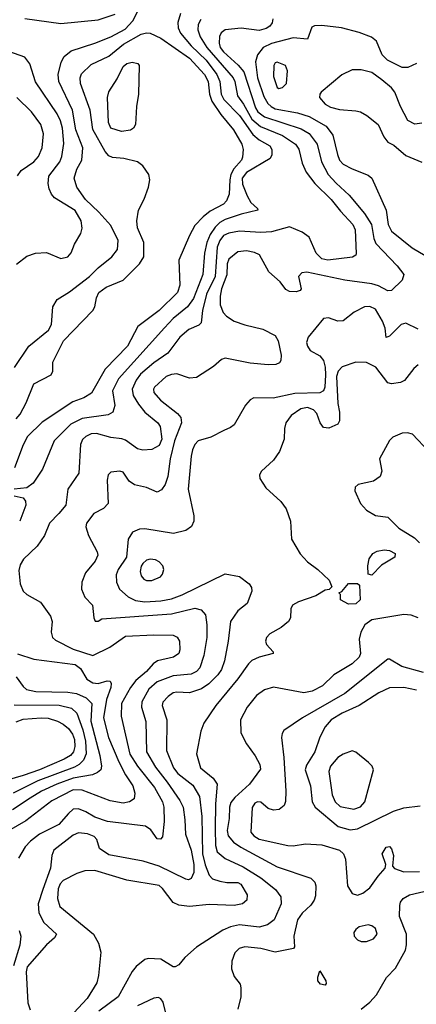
# Model space of a CAD drawing. Extents: x 1173029 to 1307123, y 522559 to 678521.
# Tile 462 of 623: x 1209336 to 1211554, y 638023 to 643531. Entities that reach past the tile are written whole.
import ezdxf

# ---------------------------------------------------------------- set-up
doc = ezdxf.new("R2010")
doc.units = 0

msp = doc.modelspace()

# ---------------------------------------------------------------- linework, layer by layer
at = {"layer": '0CON10XD'}
for points in [[(1209305.9, 641585), (1209386.2, 641703.8), (1209497.1, 641795), (1209513.2, 641825), (1209521.6, 641925), (1209544.8, 641965.2), (1209615, 642008.9), (1209725.9, 642094.1), (1209775, 642143.8), (1209851.4, 642205), (1209882.2, 642245), (1209886.2, 642295), (1209845, 642380), (1209777.9, 642455), (1209703.7, 642525), (1209655.9, 642595), (1209639.7, 642645), (1209656, 642694), (1209684.1, 642745), (1209688.8, 642815), (1209650.2, 642915), (1209631.2, 643025), (1209554.2, 643185), (1209551.2, 643225), (1209567, 643293), (1209584.1, 643325.9), (1209622.8, 643357.2), (1209755, 643399.1), (1209845, 643434.8), (1209925, 643478.9), (1209969.1, 643525), (1210009.3, 643605)], [(1210234.6, 643565), (1210220.9, 643515), (1210221.8, 643485), (1210235.8, 643455), (1210295.2, 643385), (1210378.2, 643305), (1210438.6, 643225), (1210455.5, 643185), (1210463, 643115), (1210476.7, 643085), (1210564.4, 642995), (1210639, 642889), (1210675, 642859), (1210734.4, 642825), (1210746.7, 642805), (1210745.6, 642774.4), (1210736, 642755), (1210605, 642677), (1210580.5, 642645), (1210581.7, 642611.7), (1210607.3, 642545), (1210628.5, 642508.5), (1210666.7, 642475), (1210667.5, 642465), (1210575, 642442.9), (1210485, 642412.6), (1210454.4, 642395.6), (1210429.4, 642370.6), (1210401.4, 642328.6), (1210382.7, 642285), (1210370.2, 642225), (1210360.7, 642105), (1210308.3, 641971.7), (1210275, 641925.3), (1210195, 641859.4), (1210145, 641807.5), (1209887.4, 641522.6), (1209854.7, 641455), (1209867.3, 641372.7), (1209856.5, 641335), (1209830, 641320), (1209685, 641300.7), (1209621.4, 641268.6), (1209528.8, 641175), (1209463.6, 641016.4), (1209411.2, 640938.8), (1209375, 640912.9), (1209305, 640905.4)], [(1210348.2, 643531.8), (1210334.2, 643505), (1210332.9, 643475), (1210345.7, 643435), (1210381.5, 643375), (1210528.8, 643205), (1210538.3, 643185), (1210553, 643105), (1210587.8, 643057.8), (1210635, 642974.4), (1210682.9, 642932.9), (1210805, 642882.9), (1210878.7, 642835), (1210896.5, 642806.5), (1210915, 642727.5), (1210938.9, 642678.9), (1210987.1, 642615), (1211077.9, 642525), (1211130.4, 642460.4), (1211198.2, 642385), (1211212.7, 642355), (1211217.3, 642222.7), (1211215, 642213.3), (1211198.1, 642201.9), (1211060, 642185), (1211025, 642192.6), (1210994.8, 642224.8), (1210954.7, 642315), (1210915, 642343), (1210845, 642371.4), (1210745, 642343.4), (1210685, 642340.6), (1210565, 642347.2), (1210505, 642337.3), (1210475, 642323), (1210454.5, 642295.5), (1210441, 642259), (1210428.6, 642095), (1210380.2, 641995), (1210358.1, 641905), (1210350.8, 641835), (1210337.3, 641822.7), (1210282, 641798), (1210231.5, 641755), (1210163.6, 641665), (1210085, 641611.8), (1210011.5, 641548.5), (1209987.9, 641515), (1209965.2, 641465), (1209969.5, 641429.5), (1209999.7, 641379.7), (1210036, 641336), (1210107.9, 641275), (1210121.8, 641255), (1210130, 641185), (1210115, 641149.6), (1210075, 641126.8), (1210025, 641122.5), (1209995, 641131.1), (1209928.2, 641178.2), (1209906.9, 641186.9), (1209845, 641193.2), (1209765, 641216.8), (1209735, 641213.7), (1209705, 641199.7), (1209686.9, 641183.1), (1209676, 641155), (1209665.5, 640995), (1209605.4, 640905), (1209594.6, 640815), (1209555, 640767.9), (1209501.5, 640715), (1209473.8, 640646.2), (1209432.9, 640585), (1209356.4, 640513.6), (1209338, 640482), (1209331.1, 640448.9), (1209338.8, 640375), (1209354.6, 640335), (1209375.3, 640315.3), (1209451.7, 640271.7), (1209507.5, 640195), (1209517.5, 640165), (1209510.8, 640105), (1209518.6, 640075), (1209535, 640060), (1209635, 640010), (1209745, 639974.4), (1209839, 640021), (1209928.2, 640081.8), (1210085, 640090), (1210195, 640087.5), (1210216.7, 640076.7), (1210228.9, 640055), (1210230.5, 640005), (1210225.5, 639985), (1210196, 639965), (1210106, 639944), (1210082, 639928), (1210044.6, 639885), (1209985.5, 639834.5), (1209954.5, 639795.5), (1209905.2, 639705), (1209903.1, 639635), (1209952.5, 639422.5), (1209994.9, 639354.9), (1210089, 639235), (1210134.8, 639155), (1210141.2, 639125), (1210142.8, 639045), (1210135, 638959.2), (1210123.4, 638946.6), (1210105, 638949.4), (1210069.3, 638999.3), (1210038.7, 639018.7), (1209826.4, 639046.4), (1209755, 639070.6), (1209705, 639100.4), (1209665, 639116.1), (1209635, 639113.8), (1209609, 639091), (1209555, 639028.5), (1209446.9, 638975), (1209395.5, 638935), (1209366.4, 638903.6), (1209328.8, 638841.2)], [(1209365, 643537.6), (1209565, 643509), (1209775, 643529.6), (1209868.8, 643561.2)], [(1210750.8, 643535), (1210747.2, 643512.8), (1210735.6, 643495), (1210715, 643482.3), (1210675, 643470.9), (1210573.7, 643483.7), (1210484.8, 643475.2), (1210462.2, 643457.8), (1210452.7, 643437.3), (1210451.1, 643398.9), (1210457.6, 643375), (1210475, 643350.5), (1210557.5, 643277.5), (1210589, 643239), (1210655, 643037.3), (1210667.1, 643015), (1210705, 642986.8), (1210910.6, 642920.6), (1210955.4, 642895), (1210999.7, 642835), (1211023.2, 642735), (1211061.2, 642665), (1211105, 642616), (1211179.3, 642549.3), (1211265, 642447.7), (1211303.8, 642385), (1211316.1, 642306.1), (1211328.2, 642278.2), (1211447.7, 642155), (1211484.6, 642105), (1211475.7, 642074.3), (1211415, 642016.9), (1211395, 642014.6), (1211342.9, 642042.9), (1211305, 642054.3), (1211155, 642073.9), (1210941.2, 642118.8), (1210913.3, 642115), (1210896, 642095), (1210910, 642025), (1210903.9, 642016.1), (1210881.7, 642008.3), (1210845, 642010.8), (1210825, 642021.2), (1210793.3, 642065), (1210729.7, 642119.7), (1210677.5, 642215), (1210649.3, 642229.3), (1210605, 642237.8), (1210555, 642233.3), (1210505, 642192), (1210496.7, 642165), (1210493.8, 642103.8), (1210465.2, 642025), (1210457.1, 641985), (1210457.5, 641935), (1210473.4, 641893.4), (1210492, 641872), (1210535, 641844.6), (1210595, 641823.2), (1210695, 641800), (1210764.5, 641764.5), (1210780.6, 641735), (1210797.5, 641655), (1210796.4, 641623.6), (1210788.3, 641611.7), (1210767.5, 641602.5), (1210725, 641600), (1210625, 641609.6), (1210485, 641637.9), (1210465, 641630.4), (1210419.1, 641590.9), (1210325, 641528.6), (1210285, 641525.5), (1210215, 641550), (1210185, 641546.6), (1210155, 641534.6), (1210089.2, 641475), (1210083.9, 641465), (1210086.2, 641445), (1210122.8, 641402.8), (1210218.7, 641328.7), (1210236.9, 641305)], [(1211555, 643286.5), (1211505.9, 643264.1), (1211475, 643263.9), (1211392.9, 643305), (1211363.8, 643335), (1211330.5, 643410.5), (1211303.7, 643433.7), (1211235, 643460.3), (1211135, 643486.2), (1211025, 643498.8), (1210985, 643497.5), (1210970, 643490), (1210945, 643422.5), (1210865, 643430), (1210745, 643398.1), (1210698.2, 643375), (1210665.3, 643334.7), (1210654.2, 643295), (1210665.9, 643205), (1210701.5, 643101.5), (1210723.1, 643063.1), (1210741.6, 643045), (1210765, 643033.3), (1210890.3, 643010.3), (1210955, 642989), (1211050.4, 642935), (1211087.1, 642885), (1211113.3, 642776.7), (1211124.8, 642744.8), (1211145, 642723.1), (1211195, 642696), (1211285, 642660.9), (1211304.7, 642644.7), (1211384.6, 642465), (1211396.2, 642385), (1211415, 642347.1), (1211530.6, 642255), (1211635, 642193.1)], [(1209315, 641298.2), (1209337.7, 641325), (1209372.2, 641387.8), (1209415.4, 641494.6), (1209512, 641545), (1209520.8, 641565), (1209521.9, 641615), (1209580, 641735), (1209743.8, 641905), (1209755.5, 641925), (1209764.5, 641975), (1209778.1, 642005), (1209818.6, 642035), (1209915, 642074.4), (1210006.2, 642165), (1210030, 642205), (1210029.3, 642285), (1209995, 642366), (1209990.4, 642405), (1210000.9, 642465), (1210032.6, 642527.4), (1210056.2, 642595), (1210063.8, 642635), (1210058.8, 642665), (1210025, 642714.3), (1209995, 642736.5), (1209917.5, 642755), (1209855, 642760), (1209835, 642769.5), (1209813.5, 642793.5), (1209743.9, 642916.1), (1209730, 643025), (1209676, 643175), (1209674, 643205), (1209681.8, 643228.2), (1209735, 643280), (1209835, 643327.5), (1209916, 643395), (1210015, 643450), (1210045, 643458.2), (1210065, 643456.2), (1210125, 643428), (1210285, 643316.7), (1210370.2, 643225), (1210390.4, 643185), (1210396.7, 643115), (1210411, 643075), (1210459.9, 642999.9), (1210532.4, 642915), (1210577.8, 642835), (1210584.7, 642805), (1210581.5, 642761.5), (1210576.8, 642745), (1210533.6, 642696.4), (1210517, 642665), (1210510.2, 642635), (1210506.7, 642555), (1210492.1, 642517.9), (1210475, 642499.6), (1210400.5, 642459.5), (1210361.1, 642428.9), (1210315, 642379.5), (1210285, 642324.3), (1210226.4, 642185), (1210231.5, 642045), (1210219.2, 642005), (1210116.2, 641905), (1209995.6, 641815), (1209938.8, 641705), (1209814.2, 641575.8), (1209737.6, 641442.4), (1209695.2, 641414.8), (1209633.2, 641393.2), (1209461.3, 641278.7), (1209380.2, 641199.8), (1209355, 641152.5), (1209306.1, 641023.9)], [(1209317.2, 642162.8), (1209375, 642208.8), (1209424.7, 642225.3), (1209485, 642228.9), (1209565, 642194.4), (1209605, 642204.2), (1209623.5, 642226.5), (1209642.7, 642275), (1209676.8, 642335), (1209685.8, 642365), (1209679.2, 642405), (1209645, 642462.9), (1209530, 642535), (1209513.2, 642555), (1209500, 642585), (1209494.6, 642615), (1209499.1, 642655), (1209559.4, 642735), (1209571.6, 642765), (1209582.2, 642837.8), (1209574.4, 642925), (1209564.5, 642964.5), (1209545.2, 643005.2), (1209423.2, 643183.2), (1209391.9, 643285), (1209365, 643321.4), (1209275, 643353.2)], [(1209905, 642906.2), (1209844.5, 642925), (1209832.7, 642955), (1209826.4, 643095), (1209835, 643128), (1209880.5, 643199.5), (1209915, 643268.6), (1209935, 643286.9), (1209965, 643294.2), (1209995.9, 643285.9), (1210003.3, 643275), (1210000.4, 643115), (1209988.9, 643045), (1209984.3, 642945), (1209972.5, 642925), (1209955, 642912.2), (1209905, 642906.2)], [(1210785, 643146.2), (1210805, 643151.2), (1210828.8, 643175), (1210833.8, 643245), (1210823.3, 643275), (1210775, 643294.3), (1210765, 643290), (1210756.7, 643275), (1210755, 643212.5), (1210775, 643151.2), (1210785, 643146.2)], [(1211585, 642951.5), (1211545.7, 642945.7), (1211507.3, 642967.3), (1211465.3, 643045.3), (1211433.1, 643125), (1211415, 643149.1), (1211361.5, 643195), (1211305, 643235.3), (1211245, 643251.3), (1211195, 643250.4), (1211137.6, 643222.4), (1211022.5, 643125), (1211014.2, 643115), (1211013.1, 643095), (1211045, 643059.4), (1211075, 643042.5), (1211125, 643029.2), (1211215, 643021.8), (1211241.2, 643015), (1211278, 642995), (1211340, 642945), (1211372, 642875), (1211395, 642846.2), (1211429.2, 642829.2), (1211495, 642771.2), (1211585, 642734.4)], [(1209322.6, 642657.4), (1209343.1, 642686.9), (1209415, 642736.5), (1209441.1, 642765), (1209461.2, 642815), (1209468, 642892), (1209453.5, 642945), (1209401.8, 643015), (1209318.9, 643095)], [(1211565, 641798.9), (1211495, 641833.8), (1211468.8, 641825), (1211405, 641760), (1211385, 641752.5), (1211379.2, 641805), (1211365.5, 641845), (1211325, 641911.4), (1211295, 641927.5), (1211265, 641924.4), (1211206.7, 641895), (1211145, 641846.2), (1211115, 641844.2), (1211062.6, 641862.6), (1211035, 641859.1), (1210949.6, 641755), (1210940.4, 641725), (1210945, 641704), (1210960.2, 641680.2), (1211015, 641650.6), (1211035.3, 641625.3), (1211045, 641586.7), (1211046.9, 641545), (1211042.3, 641475), (1211035, 641454.6), (1211015, 641443.2), (1210875, 641439.5), (1210753.8, 641413.8), (1210645, 641415.8), (1210625, 641404), (1210598, 641375), (1210535.7, 641265), (1210515, 641248.9), (1210477, 641233), (1210405, 641196.1), (1210334, 641175), (1210316, 641155), (1210303.1, 641125), (1210295, 641090), (1210278, 640905), (1210309.7, 640755), (1210309.7, 640725), (1210297.1, 640695), (1210265, 640673.4), (1210196, 640656), (1210035, 640682.1), (1210005, 640680.5), (1209966.2, 640665), (1209942.2, 640625), (1209933.5, 640525), (1209887.3, 640455), (1209875.5, 640425), (1209877.8, 640385), (1209894.4, 640345), (1209943.1, 640303.1), (1209982.8, 640282.8), (1210035, 640274.3), (1210125, 640279.3), (1210185, 640291.2), (1210245, 640313.2), (1210485, 640430.6), (1210565.5, 640415.5), (1210620, 640375), (1210632, 640355), (1210634, 640335), (1210607.1, 640265), (1210555, 640223.6), (1210514.7, 640165.3), (1210501.6, 640055), (1210480.3, 639945), (1210464.8, 639895.2), (1210444.5, 639865.5), (1210393.8, 639815), (1210352.5, 639787.5), (1210285, 639764.7), (1210215, 639769.7), (1210195, 639765.9), (1210165.5, 639745), (1210136.5, 639713.5), (1210132.1, 639695), (1210159.2, 639615), (1210157.6, 639442.4), (1210195.8, 639345), (1210221.1, 639315), (1210305, 639248.5), (1210342.3, 639185), (1210354.4, 639074.4), (1210358.8, 638865), (1210372.5, 638802.5), (1210395, 638745.6), (1210415, 638725.5), (1210455, 638710.9), (1210495, 638703.6), (1210555, 638703.8), (1210573.1, 638695), (1210608.2, 638635), (1210605.6, 638605), (1210581.2, 638585), (1210535, 638575.4), (1210395, 638581.9), (1210285, 638570), (1210225, 638578.1), (1210195, 638593.1), (1210135, 638670.5), (1210115, 638686.9), (1209935, 638717.3), (1209855, 638741.4)], [(1211565, 641599.5), (1211540.4, 641579.6), (1211487.3, 641512.7), (1211465, 641500.6), (1211415, 641493.3), (1211395, 641498.9), (1211327.4, 641587.4), (1211275, 641613.3), (1211215, 641615.9), (1211140.1, 641589.9), (1211117.3, 641565), (1211108.4, 641535), (1211114.5, 641384.5), (1211123.8, 641335), (1211123.6, 641286.4), (1211115, 641267.5), (1211065, 641245.5), (1211035, 641249.6), (1211015.4, 641275), (1210997.3, 641327.3), (1210979, 641349), (1210945, 641361.9), (1210908.1, 641355), (1210855, 641317.3), (1210824.5, 641275), (1210816.2, 641245), (1210814.5, 641184.5), (1210789.6, 641115)], [(1210236.9, 641305), (1210240.9, 641275), (1210201.6, 641175), (1210178.1, 641075), (1210164.1, 640975), (1210148.5, 640931.5), (1210129.4, 640900.6), (1210105, 640888.6), (1210045, 640913.9), (1209978.4, 640928.4), (1209948.8, 640948.8), (1209915, 641000), (1209895, 641005.6), (1209845, 641000.6), (1209831.1, 640985), (1209824.6, 640955.4), (1209831.4, 640825), (1209805, 640797.1), (1209750.9, 640769.1), (1209708.5, 640715), (1209705.6, 640694.4), (1209720, 640645), (1209768.2, 640555), (1209772, 640535), (1209758, 640502), (1209703.4, 640436.6), (1209682.9, 640385), (1209680.8, 640345), (1209700.4, 640300.4), (1209742.9, 640255), (1209750, 640185), (1209757, 640167), (1209775, 640166.7), (1209795, 640180), (1210185, 640207.2), (1210315, 640238.4), (1210350.4, 640230.4), (1210375, 640201.2), (1210382.8, 640145), (1210381.6, 640075), (1210364.7, 639975), (1210343.1, 639905), (1210324.5, 639885), (1210295, 639869.7), (1210195, 639861), (1210105, 639826.1), (1210057.1, 639785), (1210018.6, 639715), (1210017.2, 639685), (1210040.3, 639605), (1210044.7, 639435), (1210095, 639348.9), (1210160.2, 639265), (1210232.2, 639162.2), (1210249.1, 639125), (1210259.7, 639055), (1210262.8, 638975), (1210295.6, 638885), (1210309.4, 638805), (1210309.2, 638760.8), (1210293.9, 638726.1), (1210280.2, 638719.8), (1210265, 638722.1), (1210115, 638795.3), (1210025.4, 638824.6), (1209835, 638860), (1209782.9, 638895), (1209767.1, 638945), (1209751.7, 638961.7), (1209715, 638976), (1209665, 638982), (1209635, 638969.6), (1209526.8, 638885), (1209514.7, 638855), (1209507.6, 638785), (1209464.7, 638665.3), (1209439.5, 638585), (1209443.1, 638535), (1209471, 638481), (1209540.8, 638415), (1209530.8, 638395), (1209485, 638355.6), (1209377.1, 638232.9), (1209371.2, 638205), (1209381.7, 638031.7), (1209395, 637992.5)], [(1211624, 641115), (1211533.1, 641213.1), (1211505, 641220), (1211475, 641218.1), (1211423.5, 641196.5), (1211403.8, 641176.2), (1211348, 641075), (1211361.4, 641005), (1211351.4, 640975), (1211315, 640948.9), (1211228.8, 640931.2), (1211211.2, 640915), (1211210, 640895), (1211241.4, 640825), (1211275, 640786.9), (1211325, 640756.9), (1211395, 640748.1), (1211457.2, 640687.2), (1211543.3, 640633.3), (1211572, 640605)], [(1210789.6, 641115), (1210755, 641066.4), (1210688.5, 641005), (1210676.7, 640985), (1210678.1, 640965), (1210712.6, 640912.6), (1210795.5, 640835), (1210825.5, 640795), (1210851.2, 640725), (1210856.7, 640625), (1210903.7, 640543.7), (1210945, 640497.5), (1211004.2, 640455), (1211067.5, 640395), (1211081.7, 640358.3), (1211067, 640343), (1211045, 640338.8), (1210991.2, 640308.8), (1210894.2, 640275), (1210861.4, 640255), (1210853.1, 640235), (1210850.6, 640185), (1210838.6, 640165), (1210798.3, 640131.7), (1210735.4, 640094.6), (1210715.6, 640074.4), (1210710.8, 640055), (1210715.8, 640035), (1210753.3, 639995), (1210753.3, 639985), (1210674.7, 639965.3), (1210634.2, 639945.8), (1210615, 639928.1), (1210555.6, 639844.4), (1210432.2, 639695), (1210365.8, 639595), (1210349.7, 639550.3), (1210324.5, 639425), (1210347.3, 639345), (1210417.7, 639287.7), (1210439.6, 639255), (1210430.3, 639145), (1210428.2, 639005), (1210430.4, 638910.4), (1210441.1, 638875), (1210485, 638837.8), (1210585, 638792.7), (1210685, 638730.8), (1210766.7, 638665), (1210796.7, 638625), (1210798.8, 638585), (1210758.8, 638495), (1210721.9, 638468.1), (1210674.7, 638455.3), (1210565, 638468.3), (1210515, 638456.9), (1210471.4, 638438.6), (1210325, 638341.9), (1210258.8, 638285), (1210225, 638243.3), (1210205, 638232.5), (1210195, 638233.3), (1210125, 638276), (1210055, 638280), (1210035.8, 638274.2), (1209986.2, 638233.8), (1209963.9, 638206.1), (1209887.1, 638065), (1209777.9, 637985)], [(1209305, 640867.5), (1209355.9, 640855.9), (1209367.3, 640837.3), (1209369.2, 640815), (1209335.6, 640725)], [(1211305, 640423.3), (1211285, 640430), (1211283.8, 640475), (1211291.2, 640515), (1211311.2, 640545), (1211335, 640558.6), (1211375, 640565.7), (1211405, 640562.5), (1211436, 640545), (1211433.8, 640525), (1211359.7, 640480.3), (1211305, 640423.3)], [(1210045.6, 640394.4), (1210075, 640394.4), (1210124, 640415), (1210135, 640430), (1210141.4, 640455), (1210135.7, 640475), (1210115, 640498), (1210095, 640509.2), (1210065, 640512.9), (1210045, 640507.1), (1210025, 640489.2), (1210015, 640473.8), (1210008.8, 640445), (1210015, 640420), (1210030.8, 640400.8), (1210045.6, 640394.4)], [(1211175, 640262), (1211130, 640285), (1211130, 640315), (1211120, 640325), (1211138.3, 640331.7), (1211175, 640377.5), (1211225, 640377.5), (1211237, 640367), (1211240, 640285), (1211215, 640262.9), (1211175, 640262)], [(1211564.2, 640185), (1211525, 640200.3), (1211485, 640203.7), (1211305, 640174.1), (1211266.2, 640145), (1211243.3, 640105), (1211234.7, 640065), (1211241.6, 639985), (1211233.8, 639965), (1211195, 639928.5), (1211093.1, 639866.9), (1211029.2, 639805), (1210972, 639775), (1210925, 639766.2), (1210755, 639797.5), (1210705, 639782.5), (1210659.4, 639750.6), (1210607.1, 639685), (1210570.8, 639615), (1210572.4, 639542.4), (1210605, 639479.4), (1210653.4, 639413.4), (1210678.2, 639365), (1210681.7, 639338.3), (1210620.7, 639255), (1210539.3, 639180.7), (1210517.4, 639152.6), (1210509.4, 639125), (1210508, 639062), (1210496.4, 638995), (1210501.2, 638965), (1210530.8, 638930.8), (1210572, 638902), (1210775, 638792.8), (1210965, 638727.9), (1210985.9, 638705.9), (1210992.1, 638685), (1210990.9, 638629.1), (1210982.9, 638605), (1210963.2, 638576.8), (1210915, 638532.5), (1210889.6, 638495), (1210869.4, 638405), (1210873.3, 638345), (1210867.5, 638335), (1210765, 638314.6), (1210684.5, 638335.5), (1210595, 638344.5), (1210564, 638335), (1210538.3, 638311.7), (1210521.5, 638265), (1210520.7, 638220.7), (1210535, 638178.8), (1210569.2, 638135), (1210572.5, 638115), (1210572.5, 638065), (1210556, 637995)], [(1209324.1, 639984.1), (1209415, 639954.2), (1209645, 639923.8), (1209675, 639900.8), (1209711, 639841), (1209745, 639820.5), (1209775, 639817.5), (1209825, 639833.3), (1209840.9, 639830.9), (1209847.1, 639817.1), (1209845.4, 639795.4), (1209821.7, 639728.3), (1209804.4, 639625), (1209832.2, 639515), (1209889.6, 639379.6), (1209927.4, 639307.4), (1209968.9, 639245), (1209980, 639205), (1209975, 639173.3), (1209950, 639155), (1209915, 639148.2), (1209841.7, 639161.7), (1209685, 639220.7), (1209635, 639221.9), (1209515, 639161.6), (1209369.9, 639050.1), (1209188, 638945)], [(1211595, 639878.6), (1211472.2, 639912.2), (1211405, 639953.1), (1211395, 639953.1), (1211155, 639761.2), (1210916.9, 639625), (1210813.3, 639555), (1210802.9, 639537.1), (1210800.6, 639515), (1210813.2, 639403.2), (1210823.8, 639215), (1210822.2, 639157.8), (1210815.6, 639135), (1210786.6, 639113.4), (1210755, 639109.2), (1210725, 639118.5), (1210685, 639154.5), (1210665, 639156.2), (1210651.3, 639148.7), (1210636.3, 639123.7), (1210628.8, 638985), (1210644.6, 638965), (1210675, 638946.5), (1210835, 638911.5), (1210865, 638909.6), (1210935, 638920.5), (1211025, 638914.6), (1211125, 638885.4), (1211146.2, 638865), (1211157.3, 638835), (1211168.5, 638685), (1211195, 638642.5), (1211225, 638632.9)], [(1209315.2, 639855.2), (1209355, 639800.8), (1209374.2, 639784.2), (1209425, 639772.8), (1209605, 639768.7), (1209652.5, 639762.5), (1209707.4, 639737.4), (1209738.4, 639705), (1209733.7, 639606.3), (1209784.8, 639415), (1209793.8, 639355), (1209789.5, 639335), (1209771.2, 639318.8), (1209743.6, 639306.4), (1209635, 639287.1), (1209543.8, 639255), (1209456.8, 639215), (1209394.1, 639175.9), (1209295, 639110)], [(1211555, 639779.6), (1211485, 639795.8), (1211405, 639792.7), (1211345.2, 639764.8), (1211235.3, 639694.7), (1211138.8, 639651.2), (1211077.9, 639615), (1211045, 639574.4), (1211015, 639518), (1210987.3, 639435), (1210939.1, 639360.9), (1210932.7, 639335), (1210961.6, 639245), (1210970.9, 639155), (1210988.2, 639125), (1211117.1, 639017.1), (1211185, 638999.7)], [(1209305, 639698.8), (1209555.5, 639695.5), (1209625, 639679.4), (1209655, 639651.2), (1209688.9, 639558.9), (1209702.8, 639495), (1209706.7, 639425), (1209691.8, 639388.2), (1209668.8, 639365), (1209641.3, 639348.7), (1209437.2, 639272.8), (1209300, 639205)], [(1209316.7, 639603.3), (1209355, 639618.1), (1209455, 639626), (1209495, 639622.9), (1209547.1, 639607.1), (1209579.7, 639589.7), (1209608.7, 639565), (1209631.6, 639535), (1209641.7, 639505), (1209643.9, 639465), (1209636.7, 639435), (1209620, 639415), (1209585.1, 639394.9), (1209446.2, 639335), (1209355, 639303.1), (1209186.7, 639255)], [(1211205, 639113.7), (1211242.1, 639127.9), (1211265.3, 639155), (1211314.6, 639335), (1211306.4, 639355), (1211286.4, 639375), (1211215, 639433.1), (1211195, 639440), (1211145, 639421.5), (1211115, 639403.1), (1211073.3, 639355), (1211064.7, 639325), (1211083.6, 639195), (1211099.3, 639155), (1211128.9, 639128.9), (1211205, 639113.7)], [(1211185, 638999.7), (1211225, 639004.7), (1211426.5, 639103.5), (1211485, 639121.1), (1211575, 639132.3)], [(1211225, 638632.9), (1211255, 638644.3), (1211294.3, 638675), (1211340, 638740), (1211380.8, 638785), (1211384, 638805), (1211363.8, 638865), (1211385, 638901.2), (1211405, 638906.2), (1211415, 638892.5), (1211425.7, 638855), (1211421.2, 638795), (1211432.8, 638782.8), (1211484.2, 638764.2), (1211571.2, 638765)], [(1209855, 638741.4), (1209755, 638771.3), (1209700.6, 638769.4), (1209655, 638753.8), (1209578.9, 638715), (1209562.2, 638697.8), (1209551.7, 638668.3), (1209546.7, 638615), (1209560.7, 638570.7), (1209748.9, 638415), (1209775.6, 638365), (1209788.9, 638315), (1209776.2, 638185), (1209766.5, 638143.5), (1209713.9, 638055), (1209639.3, 637975)], [(1211245, 637996.5), (1211295, 638035.5), (1211331.1, 638075), (1211387.8, 638172.2), (1211438.6, 638225), (1211493.8, 638325), (1211500, 638355), (1211499.2, 638415), (1211460, 638515), (1211461.1, 638575), (1211465.7, 638595), (1211480.8, 638615), (1211516.2, 638635), (1211627.7, 638662.3)], [(1211275, 638373.8), (1211315, 638389.1), (1211335.3, 638415), (1211325, 638447.5), (1211305, 638462.5), (1211285, 638467.5), (1211235, 638455.5), (1211215, 638440.5), (1211205.4, 638424.6), (1211207.1, 638405), (1211225, 638383.3), (1211245, 638374.5), (1211275, 638373.8)], [(1209332.7, 638435), (1209342.3, 638405), (1209335.8, 638354.2), (1209301.1, 638238.9)], [(1211045, 638130), (1211017.5, 638135), (1211002.5, 638155), (1211002.5, 638175), (1211015, 638210), (1211048.8, 638155), (1211050.7, 638139.3), (1211045, 638130)], [(1210155.6, 637965), (1210138.1, 638035), (1210125, 638054), (1210111.7, 638061.7), (1210085, 638056.9), (1209995, 638015.3)]]:
    msp.add_lwpolyline(points, dxfattribs=at)

doc.saveas('drawing.dxf')
